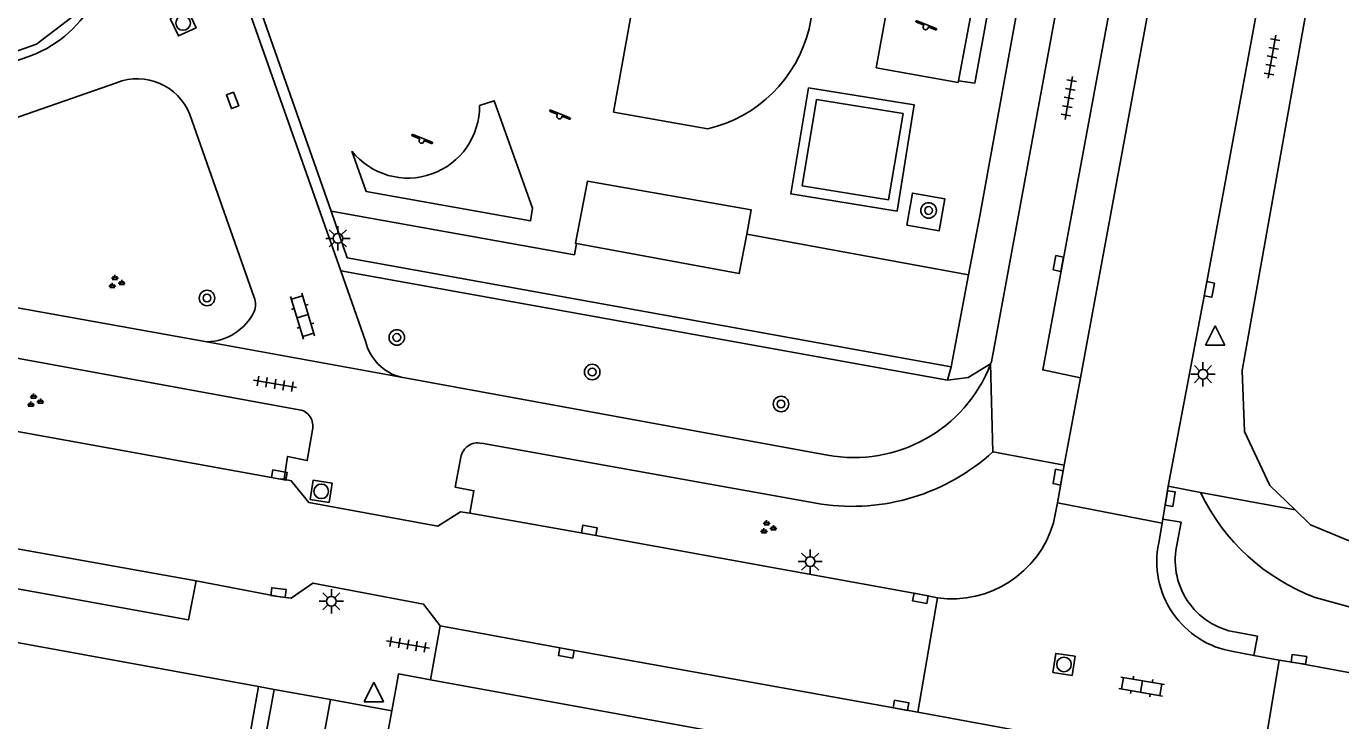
# Model space of a CAD drawing. Extents: x 132999 to 136000, y 398499 to 400501.
# Drawn here: x 133402.1 to 133469.9, y 399796.3 to 399832.1 of the extents above; entities that cross this region are included whole.
import ezdxf

# ---------------------------------------------------------------- set-up
doc = ezdxf.new("R2010")
doc.units = 0
for name, color, linetype in [('gg-afsc-hekwerk', 7, 'Continuous'), ('gg-afsc-muur', 7, 'Continuous'), ('gg-knt-verharding', 7, 'Continuous'), ('gg-knt-verharding nz', 7, 'Continuous'), ('gt-grn-groengrens', 7, 'Continuous'), ('gt-grn-weggrens', 7, 'Continuous'), ('gt-symb-boom', 7, 'Continuous'), ('gt-symb-groenvak', 7, 'Continuous'), ('gt-symb-klinker verharding', 7, 'Continuous'), ('gt-symb-kolk', 7, 'Continuous'), ('gt-symb-kolk center center', 7, 'Continuous'), ('gt-symb-lichtmast', 7, 'Continuous'), ('gt-symb-rioolschacht', 7, 'Continuous'), ('gt-symb-speelvoorziening', 7, 'Continuous'), ('gt-symb-tegel verharding', 7, 'Continuous'), ('gt-symb-waterafsluiter', 7, 'Continuous')]:
    doc.layers.add(name, color=color, linetype=linetype)

# ---------------------------------------------------------------- blocks, each defined once
blk = doc.blocks.new('gt0-KOLK')
at = {"layer": 'gt-symb-kolk'}
blk.add_lwpolyline([(0, 0), (0.375, 0), (0.375, 0.4), (-0.375, 0.4), (-0.375, 0), (0, 0)], dxfattribs=at)
blk = doc.blocks.new('gt0-TEG1')
at = {"layer": 'gt-symb-tegel verharding'}
for p, q in [((-1.125, 0), (1.125, 0)), ((-0.9, -0.25), (-0.9, 0.25)), ((-0.45, -0.25), (-0.45, 0.25)), ((0, -0.25), (0, 0.25)), ((0.45, -0.25), (0.45, 0.25)), ((0.9, -0.25), (0.9, 0.25))]:
    blk.add_line(p, q, dxfattribs=at)
blk = doc.blocks.new('gt0-KL1')
at = {"layer": 'gt-symb-klinker verharding'}
for p, q in [((-1.15, 0.3), (1.15, 0.3)), ((-1, -0.3), (-1, 0.3)), ((-0.5, 0.3), (-0.5, 0.45)), ((0, -0.3), (0, 0.3)), ((0.5, 0.3), (0.5, 0.45)), ((1, -0.3), (1, 0.3)), ((-1.15, -0.3), (1.15, -0.3)), ((-0.5, -0.45), (-0.5, -0.3)), ((0.5, -0.45), (0.5, -0.3))]:
    blk.add_line(p, q, dxfattribs=at)
blk = doc.blocks.new('gt0-RS')
at = {"layer": 'gt-symb-rioolschacht'}
blk.add_lwpolyline([(-0.5, -0.5), (0.5, -0.5), (0.5, 0.5), (-0.5, 0.5)], close=True, dxfattribs=at)
blk.add_circle((0, 0), 0.375, dxfattribs=at)
blk = doc.blocks.new('gt0-LMAST')
at = {"layer": 'gt-symb-lichtmast'}
for p, q in [((-0.182, 0.173), (-0.447, 0.438)), ((-0.005, 0.246), (-0.005, 0.621)), ((0.172, 0.173), (0.437, 0.438)), ((-0.255, -0.004), (-0.63, -0.004)), ((-0.182, -0.181), (-0.447, -0.446)), ((-0.005, -0.254), (-0.005, -0.629)), ((0.437, -0.446), (0.172, -0.181)), ((0.245, -0.004), (0.62, -0.004))]:
    blk.add_line(p, q, dxfattribs=at)
blk.add_circle((-0.005, -0.004), 0.25, dxfattribs=at)
blk = doc.blocks.new('gt0-WAFSL')
at = {"layer": 'gt-symb-waterafsluiter'}
for p, q in [((-0.5, -0.333), (0, 0.667)), ((0, 0.667), (0.5, -0.333)), ((0.5, -0.333), (-0.5, -0.333))]:
    blk.add_line(p, q, dxfattribs=at)
blk = doc.blocks.new('gt0-BOOM')
at = {"layer": 'gt-symb-boom'}
for radius in [0.4, 0.2]:
    blk.add_circle((0, 0), radius, dxfattribs=at)
blk = doc.blocks.new('gt0-SV')
at = {"layer": 'gt-symb-speelvoorziening'}
for p, q in [((-0.477, 0.255), (-0.08, 0.096)), ((0.542, -0.076), (-0.449, 0.324)), ((0.125, 0.014), (0.515, -0.143))]:
    blk.add_line(p, q, dxfattribs=at)
for centre, radius, start, end in [((-0.466, 0.291), 0.0369, 63.6251, 252.66016), ((-0.002, -0.005), 0.128, 127.68665, 8.59861), ((0.531, -0.111), 0.0363, 243.50852, 72.54358)]:
    blk.add_arc(centre, radius, start, end, dxfattribs=at)
blk = doc.blocks.new('gt0-GRVAK')
at = {"layer": 'gt-symb-groenvak'}
for p, q in [((-0.11, 0.189), (-0.228, 0.24)), ((-0.182, 0.153), (0.088, 0.153)), ((-0.091, 0.211), (-0.156, 0.322)), ((-0.047, 0.214), (-0.047, 0.393)), ((-0.004, 0.211), (0.061, 0.322)), ((0.015, 0.189), (0.133, 0.24)), ((0.262, -0.052), (0.197, 0.059)), ((0.305, -0.049), (0.305, 0.13)), ((0.349, -0.052), (0.414, 0.059)), ((-0.245, -0.228), (-0.363, -0.177)), ((-0.318, -0.264), (-0.047, -0.264)), ((-0.226, -0.206), (-0.291, -0.095)), ((-0.183, -0.203), (-0.183, -0.024)), ((-0.139, -0.206), (-0.074, -0.095)), ((-0.12, -0.228), (-0.002, -0.177)), ((0.243, -0.074), (0.125, -0.023)), ((0.17, -0.11), (0.441, -0.11)), ((0.368, -0.074), (0.486, -0.023))]:
    blk.add_line(p, q, dxfattribs=at)
blk = doc.blocks.new('gt0-KOLKCC')
at = {"layer": 'gt-symb-kolk center center'}
blk.add_lwpolyline([(-0.375, 0.2), (0.375, 0.2), (0.375, -0.2), (-0.375, -0.2)], close=True, dxfattribs=at)

msp = doc.modelspace()

# ---------------------------------------------------------------- linework, layer by layer
at = {"layer": 'gg-afsc-hekwerk'}
for p, q in [((133410.409, 399843.691), (133417.824, 399822.535)), ((133449.801, 399814.529), (133450.692, 399819.26))]:
    msp.add_line(p, q, dxfattribs=at)
for points in [[(133350.745, 399839.16), (133350.03, 399835.698), (133350.257, 399834.174), (133351.23, 399833.109), (133352.608, 399832.682), (133387.461, 399826.206), (133388.772, 399826.266), (133402.638, 399831.132), (133404.537, 399832.584), (133405.707, 399834.694), (133405.898, 399837.02), (133405.216, 399839.324), (133404.065, 399842.757)], [(133450.692, 399819.26), (133451.266, 399822.306), (133454.294, 399838.969)], [(133467.528, 399807.148), (133466.227, 399808.414), (133464.922, 399811.195), (133464.8, 399814.329), (133469.007, 399837.938)], [(133417.824, 399822.535), (133418.663, 399820.142), (133449.801, 399814.529)], [(133494.388, 399801.011), (133470.804, 399805.354), (133468.32, 399806.377), (133467.528, 399807.148)]]:
    msp.add_lwpolyline(points, dxfattribs=at)
at = {"layer": 'gg-afsc-muur'}
for points in [[(133442.438, 399828.887), (133441.522, 399823.423), (133447.004, 399822.534), (133447.892, 399828.012), (133442.438, 399828.887)], [(133447.313, 399827.575), (133446.563, 399823.115), (133442.112, 399823.851), (133442.858, 399828.288), (133447.313, 399827.575)]]:
    msp.add_lwpolyline(points, dxfattribs=at)
at = {"layer": 'gg-knt-verharding'}
for p, q in [((133418.328, 399819.47), (133409.849, 399843.493)), ((133389.718, 399826.088), (133402.377, 399830.557)), ((133406.766, 399829.155), (133390.095, 399823.328)), ((133413.866, 399818.09), (133410.546, 399827.521)), ((133450.692, 399819.26), (133439.253, 399821.36)), ((133389.671, 399819.708), (133411.431, 399815.809)), ((133419.611, 399815.836), (133418.328, 399819.47)), ((133416.189, 399812.313), (133388.288, 399817.396)), ((133411.431, 399815.809), (133421.435, 399813.984)), ((133421.435, 399813.984), (133443.414, 399809.976)), ((133456.467, 399813.95), (133455.615, 399809.448)), ((133443.103, 399807.454), (133425.578, 399810.581)), ((133455.615, 399809.448), (133451.947, 399810.145)), ((133455.271, 399807.52), (133455.615, 399809.448)), ((133460.707, 399806.666), (133460.981, 399808.371)), ((133460.981, 399808.371), (133462.649, 399808.046)), ((133455.067, 399806.487), (133455.271, 399807.52)), ((133460.675, 399806.465), (133455.271, 399807.52)), ((133460.498, 399805.448), (133460.675, 399806.465)), ((133460.675, 399806.465), (133460.707, 399806.666)), ((133373.426, 399805.477), (133414.094, 399798.054)), ((133449.098, 399802.618), (133448.069, 399796.731)), ((133465.4, 399799.654), (133464.328, 399799.857)), ((133466.702, 399799.407), (133465.4, 399799.654)), ((133465.732, 399793.506), (133466.702, 399799.407)), ((133421.28, 399798.59), (133420.953, 399796.801)), ((133447.361, 399793.967), (133422.958, 399798.399)), ((133412.69, 399790.36), (133414.094, 399798.054)), ((133414.094, 399798.054), (133414.898, 399797.907)), ((133414.898, 399797.907), (133417.79, 399797.38)), ((133417.79, 399797.38), (133407.97, 399743.37)), ((133420.953, 399796.801), (133420.078, 399792.015)), ((133465.732, 399793.506), (133448.069, 399796.731))]:
    msp.add_line(p, q, dxfattribs=at)
for points in [[(133457.765, 399846.707), (133455.578, 399834.831), (133454.427, 399835.02), (133454.28, 399834.129), (133455.391, 399833.914), (133451.874, 399814.785), (133451.83, 399814.669)], [(133461.853, 399843.095), (133459.862, 399843.49), (133458.907, 399837.992), (133454.52, 399814.364), (133456.467, 399813.95)], [(133467.123, 399841.331), (133462.903, 399818.522), (133460.981, 399808.371)], [(133442.472, 399831.934), (133443.593, 399837.998), (133434.552, 399839.632), (133432.391, 399827.646), (133437.254, 399826.786)], [(133454.294, 399838.969), (133452.862, 399839.233), (133451.01, 399829.136), (133450.168, 399829.257)], [(133450.168, 399829.257), (133450.155, 399829.166), (133445.93, 399829.923), (133447.219, 399836.955)], [(133450.168, 399829.257), (133451.502, 399836.317), (133447.238, 399837.061), (133447.219, 399836.955)], [(133425.48, 399827.984), (133426.241, 399828.228), (133428.214, 399822.699), (133428.116, 399822.036), (133419.643, 399823.547), (133418.898, 399825.636)], [(133430.487, 399820.876), (133430.425, 399820.888), (133431.041, 399824.076), (133439.488, 399822.605), (133439.253, 399821.36)], [(133447.517, 399821.822), (133447.801, 399823.466), (133449.462, 399823.175), (133449.178, 399821.531), (133447.517, 399821.822)], [(133430.487, 399820.876), (133430.375, 399820.295), (133417.824, 399822.535)], [(133439.253, 399821.36), (133438.871, 399819.327), (133430.487, 399820.876)], [(133386.939, 399813.851), (133415.128, 399808.749), (133415.404, 399808.732)], [(133415.404, 399808.732), (133415.585, 399809.91), (133416.601, 399809.69), (133416.862, 399811.273)], [(133374.705, 399810.041), (133374.377, 399808.035), (133410.476, 399801.487), (133410.866, 399803.499)], [(133424.989, 399806.988), (133425.196, 399808.142), (133424.232, 399808.324), (133424.522, 399809.873)], [(133415.404, 399808.732), (133415.777, 399808.652), (133416.676, 399807.541), (133423.333, 399806.307), (133424.5, 399807.052), (133424.989, 399806.988)], [(133424.989, 399806.988), (133431.106, 399805.901), (133448.249, 399802.794), (133449.098, 399802.618)], [(133461.451, 399805.443), (133461.661, 399806.513), (133460.707, 399806.666)], [(133423.46, 399801.177), (133422.596, 399802.297), (133416.891, 399803.379), (133415.774, 399802.605), (133415.09, 399802.698), (133410.866, 399803.499)], [(133493.03, 399797.993), (133471.381, 399801.872), (133468.562, 399802.637)], [(133448.069, 399796.731), (133429.992, 399799.975), (133423.46, 399801.177)], [(133464.488, 399800.846), (133465.587, 399800.642), (133465.4, 399799.654)], [(133466.702, 399799.407), (133467.693, 399799.255), (133481.919, 399796.638), (133493.193, 399794.605)], [(133422.958, 399798.399), (133421.3, 399798.7), (133421.28, 399798.59)]]:
    msp.add_lwpolyline(points, dxfattribs=at)
for centre, radius, start, end in [((133400.203, 399836.306), 6.146, 290.71489, 14.5131), ((133435.677, 399833.603), 6.997, 283.02564, 346.20056), ((133407.838, 399826.445), 2.914, 21.66781, 111.57693), ((133421.788, 399827.934), 3.692, 218.49449, 0.77124), ((133413.026, 399817.735), 0.912, 336.44484, 22.91855), ((133411.364, 399818.586), 2.778, 271.37288, 334.03799), ((133422.049, 399816.413), 2.506, 193.3177, 255.80948), ((133444.794, 399817.394), 7.545, 259.45992, 338.83063), ((133416.044, 399811.481), 0.844, 345.71312, 80.10194), ((133425.384, 399809.728), 0.874, 77.20197, 170.47814), ((133444.701, 399818.079), 10.745, 261.44465, 312.40264), ((133472.376, 399812.742), 10.801, 205.77318, 249.32451), ((133449.838, 399808.015), 5.447, 262.19048, 343.71071), ((133465.096, 399804.49), 4.697, 168.23515, 260.58944), ((133465.109, 399804.558), 3.764, 166.40455, 260.4968)]:
    msp.add_arc(centre, radius, start, end, dxfattribs=at)
at = {"layer": 'gg-knt-verharding nz'}
msp.add_line((133456.467, 399813.95), (133461.853, 399843.095), dxfattribs=at)
msp.add_lwpolyline([(133410.866, 399803.499), (133394.717, 399806.374), (133379.245, 399809.181), (133374.705, 399810.041)], dxfattribs=at)
at = {"layer": 'gt-grn-groengrens'}
for p, q in [((133449.612, 399813.831), (133418.328, 399819.47)), ((133449.801, 399814.529), (133449.612, 399813.831))]:
    msp.add_line(p, q, dxfattribs=at)
for points in [[(133449.612, 399813.831), (133450.68, 399813.964), (133451.83, 399814.669)], [(133414.898, 399797.907), (133406.443, 399751.608), (133405.374, 399751.787)]]:
    msp.add_lwpolyline(points, dxfattribs=at)
at = {"layer": 'gt-grn-weggrens'}
for p, q in [((133451.947, 399810.145), (133451.83, 399814.669)), ((133462.649, 399808.046), (133467.528, 399807.148)), ((133423.46, 399801.177), (133422.958, 399798.399)), ((133417.79, 399797.38), (133420.953, 399796.801))]:
    msp.add_line(p, q, dxfattribs=at)

# ---------------------------------------------------------------- block references
at = {"layer": 'gt-symb-boom'}
for p in [(133448.631, 399822.575), (133411.433, 399818.064), (133421.216, 399816.034), (133431.29, 399814.254), (133441.025, 399812.608)]:
    msp.add_blockref('gt0-BOOM', p, dxfattribs=at)
at = {"layer": 'gt-symb-groenvak'}
for p in [(133406.732, 399818.871), (133402.538, 399812.76), (133440.329, 399806.235)]:
    msp.add_blockref('gt0-GRVAK', p, dxfattribs=at)
at = {"layer": 'gt-symb-klinker verharding'}
for p, rotation in [((133416.362, 399817.127), -73.19645198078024), ((133459.616, 399798.052), -9.848622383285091)]:
    msp.add_blockref('gt0-KL1', p, dxfattribs=dict(at, rotation=rotation))
at = {"layer": 'gt-symb-kolk'}
for p, rotation in [((133455.523, 399819.805), 79.45767962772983), ((133462.907, 399818.544), -100.72276664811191), ((133415.128, 399808.749), -10.26370230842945), ((133455.508, 399808.801), 79.51469497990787), ((133460.89, 399807.769), -99.362815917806), ((133431.106, 399805.901), -10.073889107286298), ((133415.09, 399802.698), -7.738633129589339), ((133448.249, 399802.794), 169.72835675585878), ((133429.992, 399799.975), 169.810639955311), ((133467.693, 399799.255), -8.716712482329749), ((133447.177, 399796.887), -9.943932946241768)]:
    msp.add_blockref('gt0-KOLK', p, dxfattribs=dict(at, rotation=rotation))
at = {"layer": 'gt-symb-kolk center center', "rotation": -69.33669710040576}
msp.add_blockref('gt0-KOLKCC', (133412.749, 399828.247), dxfattribs=at)
at = {"layer": 'gt-symb-lichtmast'}
for p in [(133418.184, 399821.141), (133462.782, 399814.144), (133442.531, 399804.49), (133417.847, 399802.449)]:
    msp.add_blockref('gt0-LMAST', p, dxfattribs=at)
at = {"layer": 'gt-symb-rioolschacht'}
for p, rotation in [((133410.2, 399832.229), -64.79277879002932), ((133417.319, 399808.106), -8.855991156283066), ((133455.611, 399799.192), -8.57744906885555)]:
    msp.add_blockref('gt0-RS', p, dxfattribs=dict(at, rotation=rotation))
at = {"layer": 'gt-symb-speelvoorziening'}
for p in [(133448.48, 399832.019), (133429.602, 399827.424), (133422.492, 399826.171)]:
    msp.add_blockref('gt0-SV', p, dxfattribs=at)
at = {"layer": 'gt-symb-tegel verharding'}
for p, rotation in [((133466.339, 399830.488), 79.85920685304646), ((133455.859, 399828.371), 80.20785375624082), ((133414.944, 399813.642), -9.500010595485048), ((133421.788, 399800.217), -9.500010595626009)]:
    msp.add_blockref('gt0-TEG1', p, dxfattribs=dict(at, rotation=rotation))
at = {"layer": 'gt-symb-waterafsluiter'}
for p in [(133463.406, 399815.967), (133420.03, 399797.605)]:
    msp.add_blockref('gt0-WAFSL', p, dxfattribs=at)

doc.saveas('drawing.dxf')
